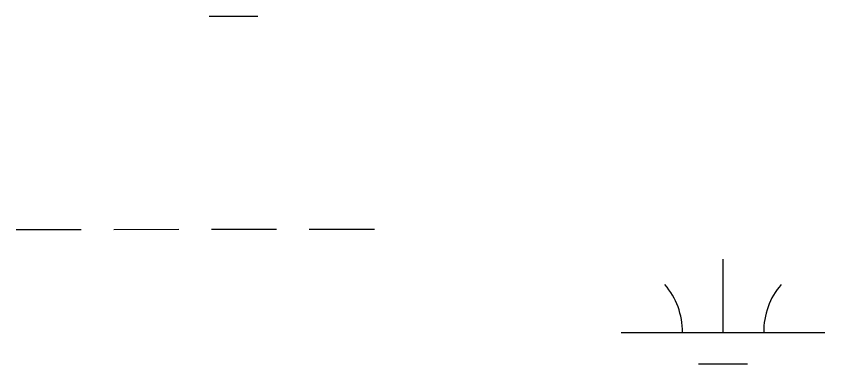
# Model space of a CAD drawing. Extents: x 3279314 to 3317160, y 734079 to 759431.
# Drawn here: x 3306409.6 to 3306806.9, y 756957.3 to 757128 of the extents above; entities that cross this region are included whole.
import ezdxf

# ---------------------------------------------------------------- set-up
doc = ezdxf.new("R2010")
doc.units = 0
doc.layers.add('V-WETL-SWMP', color=7, linetype='Continuous')

msp = doc.modelspace()

# ---------------------------------------------------------------- linework, layer by layer
at = {"layer": 'V-WETL-SWMP'}
for p, q in [((3306504.38, 757128.03), (3306528.38, 757128.04)), ((3306409.58, 757023.34), (3306441.58, 757023.36)), ((3306457.58, 757023.37), (3306489.58, 757023.38)), ((3306505.58, 757023.39), (3306537.58, 757023.41)), ((3306553.58, 757023.42), (3306585.58, 757023.43)), ((3306756.93, 756972.78), (3306756.91, 757008.78)), ((3306706.93, 756972.75), (3306806.93, 756972.8)), ((3306744.93, 756957.34), (3306768.93, 756957.35))]:
    msp.add_line(p, q, dxfattribs=at)
for centre, start, end in [((3306701.68, 756973.22), 359.2573, 40.801), ((3306812.17, 756973.28), 139.2573, 180.801)]:
    msp.add_arc(centre, 35.25, start, end, dxfattribs=at)

doc.saveas('drawing.dxf')
